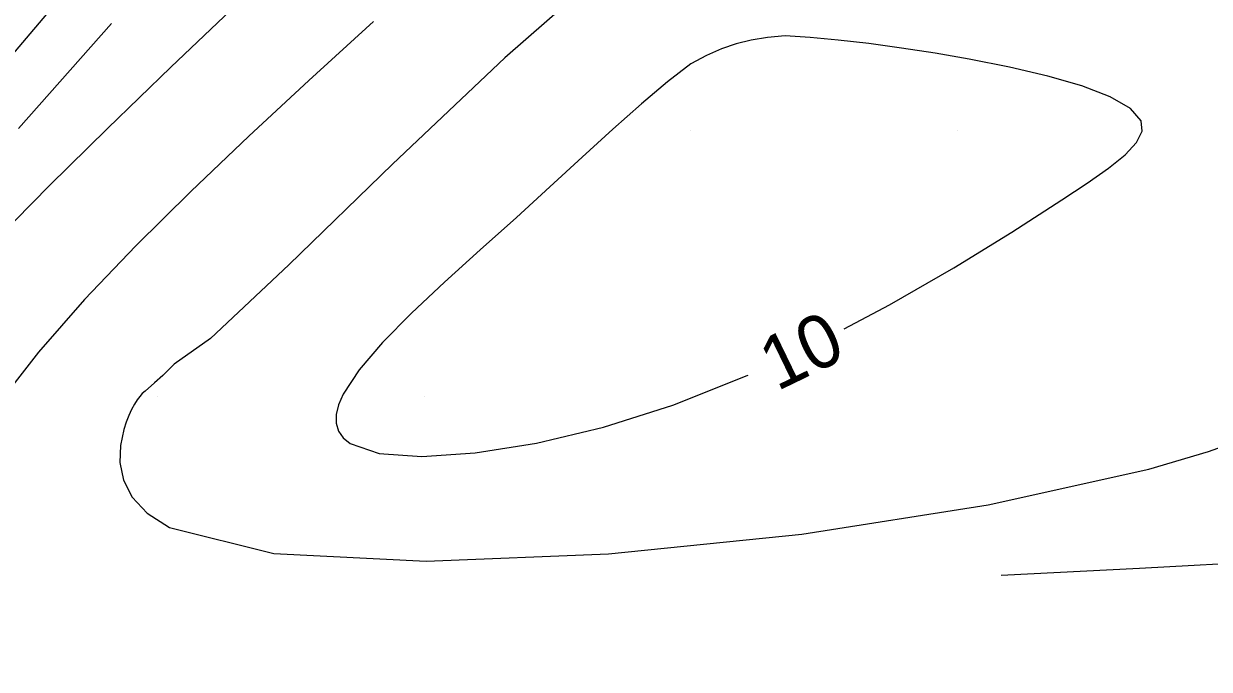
# Model space of a CAD drawing. Extents: x 2602990 to 2605851, y 618069 to 619180.
# Drawn here: x 2603674.96 to 2603719.46, y 618249.75 to 618274 of the extents above; entities that cross this region are included whole.
import ezdxf

# ---------------------------------------------------------------- set-up
doc = ezdxf.new("R2010")
doc.units = 0
for name, color, linetype in [('DTM Contours Major', 7, 'Continuous'), ('DTM Contours Minor', 7, 'Continuous'), ('DTM Contours Minor Text', 7, 'Continuous'), ('Exist DTM QL2 LIDAR Elevation Point', 7, 'Continuous')]:
    doc.layers.add(name, color=color, linetype=linetype)

msp = doc.modelspace()

# ---------------------------------------------------------------- linework, layer by layer
at = {"layer": 'DTM Contours Major'}
for points in [[(2603688.088, 618274.087), (2603685.667, 618271.868), (2603683.416, 618269.776), (2603681.236, 618267.701), (2603679.166, 618265.653), (2603677.247, 618263.64), (2603675.516, 618261.67), (2603674.014, 618259.753), (2603673.09, 618258.409), (2603672.296, 618257.111), (2603671.622, 618255.875), (2603671.056, 618254.716), (2603670.591, 618253.65), (2603670.214, 618252.691), (2603670.064, 618252.278), (2603669.929, 618251.89), (2603669.697, 618251.18), (2603669.264, 618249.755)], [(2603711.653, 618253.293), (2603716.836, 618253.558), (2603721.856, 618253.833)]]:
    msp.add_lwpolyline(points, dxfattribs=at)
at = {"layer": 'DTM Contours Minor'}
for points in [[(2603696.962, 618276.174), (2603693.024, 618272.725), (2603688.802, 618268.72), (2603684.914, 618264.944), (2603681.977, 618262.181), (2603680.608, 618261.216)], [(2603677.266, 618276.083), (2603672.134, 618270.022)], [(2603682.981, 618274.744), (2603680.48, 618272.366), (2603678.105, 618270.07), (2603675.928, 618267.92), (2603674.623, 618266.6)], [(2603678.252, 618274.007), (2603674.769, 618270.066)], [(2603705.754, 618262.544), (2603707.452, 618263.442), (2603709.871, 618264.837), (2603712.049, 618266.176), (2603713.926, 618267.383), (2603714.874, 618268.01), (2603715.672, 618268.572), (2603716.298, 618269.079), (2603716.727, 618269.539), (2603716.939, 618269.96), (2603716.908, 618270.353), (2603716.502, 618270.822), (2603715.734, 618271.259), (2603714.676, 618271.662), (2603713.395, 618272.032), (2603711.961, 618272.367), (2603710.444, 618272.668), (2603709.166, 618272.891), (2603707.904, 618273.087), (2603706.685, 618273.253), (2603705.534, 618273.386), (2603704.478, 618273.483), (2603703.542, 618273.542), (2603702.876, 618273.479), (2603702.27, 618273.383), (2603701.702, 618273.246), (2603701.149, 618273.057), (2603700.59, 618272.808), (2603700, 618272.489)], [(2603700, 618272.489), (2603699.128, 618271.817), (2603698.148, 618270.99), (2603697.075, 618270.037), (2603695.925, 618268.988), (2603694.712, 618267.875), (2603693.453, 618266.726), (2603692.091, 618265.503), (2603690.757, 618264.296), (2603689.513, 618263.128), (2603688.422, 618262.022), (2603687.547, 618261.001), (2603686.95, 618260.085), (2603686.78, 618259.691), (2603686.692, 618259.328), (2603686.688, 618258.998), (2603686.772, 618258.704), (2603686.947, 618258.447), (2603687.216, 618258.23), (2603688.303, 618257.863), (2603689.901, 618257.749), (2603691.906, 618257.881), (2603694.214, 618258.251), (2603696.721, 618258.851), (2603699.325, 618259.673), (2603702.12, 618260.783), (2603702.155, 618260.8)], [(2603680.608, 618261.216), (2603680.181, 618260.793), (2603679.877, 618260.509), (2603679.521, 618260.205), (2603679.414, 618260.109), (2603679.316, 618260), (2603679.222, 618259.87), (2603679.12, 618259.706), (2603679.013, 618259.509), (2603678.908, 618259.285), (2603678.808, 618259.035), (2603678.72, 618258.765), (2603678.594, 618258.165), (2603678.576, 618257.521), (2603678.709, 618256.862), (2603679.034, 618256.217), (2603679.595, 618255.614), (2603680.434, 618255.084), (2603684.345, 618254.107), (2603690.067, 618253.813), (2603696.907, 618254.091), (2603704.17, 618254.833), (2603711.162, 618255.93), (2603717.189, 618257.273), (2603719.425, 618257.932), (2603721.356, 618258.617)]]:
    msp.add_lwpolyline(points, dxfattribs=at)
at = {"layer": 'Exist DTM QL2 LIDAR Elevation Point'}
for p, q in [((2603700, 618270), (2603700, 618270)), ((2603710, 618270), (2603710, 618270)), ((2603680, 618260), (2603680, 618260)), ((2603690, 618260), (2603690, 618260))]:
    msp.add_line(p, q, dxfattribs=at)

# ---------------------------------------------------------------- texts
at = {"layer": 'DTM Contours Minor Text'}
msp.add_text('10', height=2, rotation=25.8516, dxfattribs=at).set_placement((2603703.232, 618260.184))

doc.saveas('drawing.dxf')
